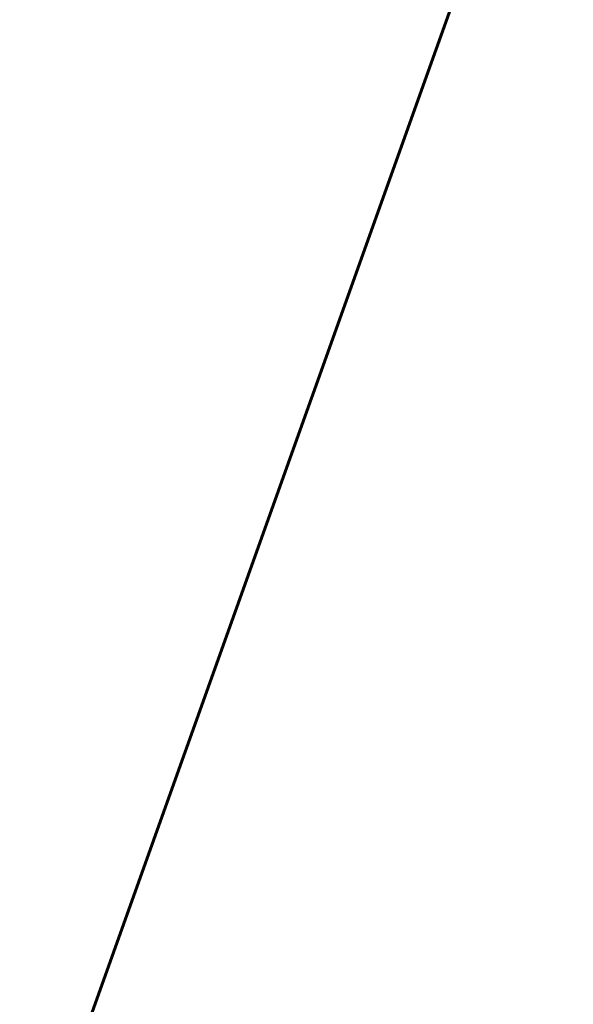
# Model space of a CAD drawing. Header units: metres. Extents: x 134157 to 138734, y 451157 to 455772.
# Tile 771 of 1056: x 136644 to 136665, y 454136 to 454173. Entities that reach past the tile are written whole.
import ezdxf

# ---------------------------------------------------------------- set-up
doc = ezdxf.new("R2010")
doc.units = ezdxf.units.M
doc.layers.add('-DR-alg-bladkaders viewports', color=7, linetype='Continuous', lineweight=60)
doc.layers.add('-DR-nw-gr-arc-gras', color=7, linetype='Continuous', true_color=0xb5d5a4)
pattern_1 = [(115.335625, (136419.71802, 453326.2367), (-0.223681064, -0.105903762), [0.06, -0.187485]), (205.335625, (136419.71802, 453326.2367), (0.105903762, -0.223681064), [0.06, -0.187485])]

msp = doc.modelspace()

# ---------------------------------------------------------------- hatches: boundary and pattern name
at = {"layer": '-DR-nw-gr-arc-gras', "transparency": 33554687}
h = msp.add_hatch(dxfattribs=at)
h.set_pattern_fill('AGR-BOLLEN', color=256, scale=0.1, pattern_type=2)
h.set_pattern_definition(pattern_1)
edge = h.paths.add_edge_path()
edge.add_arc((-7000776.81, 3043164.568), 7592527.997, 340.0567505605, 340.0572256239)
edge.add_line((136455.782, 453494.254), (136455.124, 453494.493))
edge.add_arc((380495.222, 364992.548), 259592.304, 160.06665688, 160.08044536)
edge.add_line((136433.832, 453435.762), (136433.813, 453435.768))
edge.add_line((136433.813, 453435.768), (136432.179, 453431.255))
edge.add_line((136432.179, 453431.255), (136432.198, 453431.248))
edge.add_line((136432.198, 453431.248), (136431.678, 453429.87))
edge.add_line((136431.678, 453429.87), (136432.336, 453429.631))
edge.add_line((136432.336, 453429.631), (136434.309, 453435.077))
h = msp.add_hatch(dxfattribs=at)
h.set_pattern_fill('AGR-BOLLEN', color=256, scale=0.1, pattern_type=2)
h.set_pattern_definition(pattern_1)
edge = h.paths.add_edge_path()
edge.add_line((136644.275, 454017.422), (136643.935, 454016.481))
edge.add_line((136643.935, 454016.481), (136643.884, 454016.34))
edge.add_line((136643.884, 454016.34), (136644.542, 454016.102))
edge.add_arc((1711333.983, -116117.427), 1674723.582, 160.095672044, 160.096657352, ccw=False)
edge.add_line((136654.347, 454043.181), (136653.689, 454043.42))
edge.add_line((136653.689, 454043.42), (136653.638, 454043.279))
edge.add_line((136653.638, 454043.279), (136653.298, 454042.339))
edge.add_line((136653.298, 454042.339), (136644.275, 454017.422))

# ---------------------------------------------------------------- linework, layer by layer
at = {"layer": '-DR-alg-bladkaders viewports'}
msp.add_lwpolyline([(136760.122, 454298.351), (136694.677, 454115.211), (136646.002, 454132.605), (136711.448, 454315.745)], close=True, dxfattribs=at)

doc.saveas('drawing.dxf')
